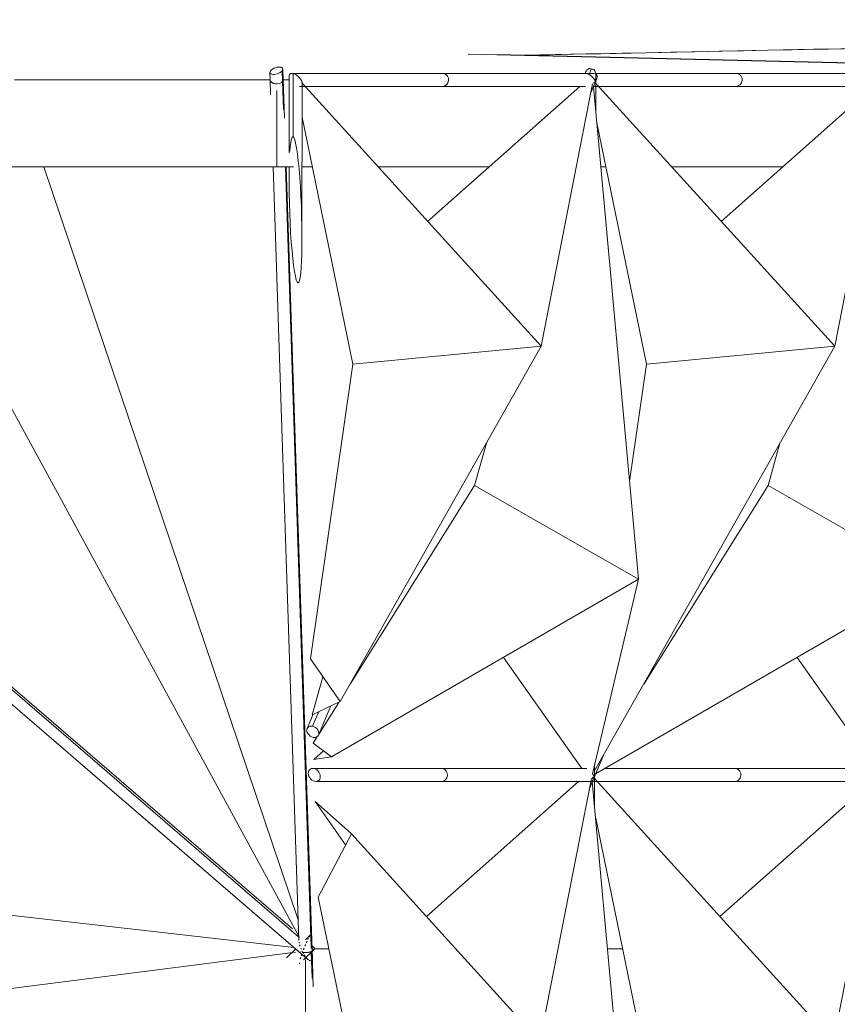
# Model space of a CAD drawing. Header units: inches. Extents: x 424 to 2043, y -237 to 445.
# Tile 323 of 656: x 717.26 to 721.02, y 223.59 to 228.13. Entities that reach past the tile are written whole.
import ezdxf

# ---------------------------------------------------------------- set-up
doc = ezdxf.new("R2010")
doc.units = ezdxf.units.IN
doc.header["$MEASUREMENT"] = 0
for name, color, linetype, lineweight in [('A-FLOR', 192, 'Continuous', 9), ('A-GLAZ-CURT', 52, 'Continuous', 9), ('A-ROOF', 132, 'Continuous', 9), ('A-WALL', 113, 'Continuous', 9)]:
    doc.layers.add(name, color=color, linetype=linetype, lineweight=lineweight)

# ---------------------------------------------------------------- blocks, each defined once
blk = doc.blocks.new('Family2 - Family2-V22-North')
at = {"layer": 'A-GLAZ-CURT'}
for p, q in [((136.835, 14.43), (136.8234, 14.43)), ((137.5225, 14.4293), (136.9178, 14.4293)), ((137.5163, 14.43), (136.9191, 14.43)), ((138.1857, 14.43), (137.5163, 14.43)), ((138.1622, 14.4293), (137.5225, 14.4293)), ((136.8584, 14.37), (136.8814, 14.37)), ((136.8707, 14.259), (136.8709, 14.3824)), ((136.8725, 14.3816), (137.9702, 13.1734)), ((136.8725, 14.3816), (137.9702, 13.1734)), ((136.883, 14.37), (137.5163, 14.37)), ((137.4478, 13.7483), (138.1481, 14.3693)), ((137.5163, 14.37), (138.1741, 14.37)), ((138.2068, 14.3831), (137.9702, 13.1734)), ((138.2068, 14.3831), (137.9702, 13.1734)), ((138.1463, 14.37), (138.1448, 14.3663)), ((138.198, 14.3381), (138.2261, 14.4044)), ((137.1038, 13.0906), (136.8759, 14.2018)), ((137.9702, 13.1734), (136.8656, 11.2189)), ((137.9702, 13.1734), (136.8656, 11.2189)), ((137.1038, 13.0906), (137.9702, 13.1734)), ((137.9702, 13.1734), (137.1038, 13.0906)), ((137.026, 12.5505), (137.1038, 13.0906)), ((136.8568, 11.1737), (136.9067, 11.2916)), ((136.8653, 11.2158), (136.8654, 11.2484))]:
    blk.add_line(p, q, dxfattribs=at)
for start_param, end_param in [(6.061168, 6.322967), (3.141593, 6.061168)]:
    blk.add_ellipse((137.5163, 14.4), major_axis=(0, 0.03), ratio=0.942671, start_param=start_param, end_param=end_param, dxfattribs=at)
for points, knots in [([(136.8611, 14.4061), (136.8614, 14.4058), (136.8626, 14.4042), (136.8646, 14.4012), (136.8668, 14.3973), (136.8686, 14.3934), (136.8699, 14.3896), (136.8707, 14.386), (136.871, 14.3826), (136.8708, 14.3806), (136.8706, 14.3796)], [0.3637696, 0.3637696, 0.3637696, 0.3637696, 0.375, 0.4166667, 0.4583333, 0.5, 0.5416667, 0.5833333, 0.625, 0.6666667, 0.6666667, 0.6666667, 0.6666667]), ([(138.2269, 14.4067), (138.2268, 14.4061), (138.2261, 14.4043), (138.2246, 14.4012), (138.2222, 14.3973), (138.2193, 14.3934), (138.2159, 14.3896), (138.2121, 14.386), (138.2089, 14.3835), (138.2071, 14.3821), (138.2067, 14.3818)], [0.3580875, 0.3580875, 0.3580875, 0.3580875, 0.375, 0.4166667, 0.4583333, 0.5, 0.5416667, 0.5833333, 0.625, 0.6364711, 0.6364711, 0.6364711, 0.6364711]), ([(136.8653, 11.2183), (136.8653, 11.2173), (136.8654, 11.2151), (136.8653, 11.2117), (136.865, 11.2069), (136.8643, 11.2007), (136.863, 11.1934), (136.8612, 11.1861), (136.8597, 11.1815), (136.8589, 11.1792)], [-0.6431007, -0.6431007, -0.6431007, -0.6431007, -0.625, -0.6041667, -0.5833333, -0.5416667, -0.5, -0.4583333, -0.4166667, -0.4166667, -0.4166667, -0.4166667]), ([(136.8589, 11.1791), (136.8585, 11.178), (136.8576, 11.1758), (136.8564, 11.1728), (136.8555, 11.1709), (136.8552, 11.1701)], [-0.41636499, -0.41636499, -0.41636499, -0.41636499, -0.39583333, -0.375, -0.35899256, -0.35899256, -0.35899256, -0.35899256])]:
    blk.add_open_spline(points, degree=3, knots=knots, dxfattribs=at)
blk = doc.blocks.new('Family2 - Family2-V24-North')
at = {"layer": 'A-GLAZ-CURT'}
for p, q in [((136.8711, 17.63), (136.829, 17.63)), ((136.8462, 17.6293), (136.8348, 17.6293)), ((137.5219, 17.63), (136.8752, 17.63)), ((137.5281, 17.6293), (136.8753, 17.6293)), ((138.2147, 17.63), (137.5219, 17.63)), ((138.1979, 17.6293), (137.5281, 17.6293)), ((138.2035, 17.5381), (138.2317, 17.6044)), ((136.864, 17.57), (136.887, 17.57)), ((136.8762, 17.459), (136.8765, 17.5824)), ((136.878, 17.5816), (137.9758, 16.3734)), ((136.878, 17.5816), (137.9758, 16.3734)), ((136.8886, 17.57), (137.5219, 17.57)), ((137.4534, 16.9483), (138.1537, 17.5693)), ((137.5219, 17.57), (138.1797, 17.57)), ((138.2124, 17.5831), (137.9758, 16.3734)), ((138.2124, 17.5831), (137.9758, 16.3734)), ((138.152, 17.5701), (138.1503, 17.5663)), ((137.1094, 16.2906), (136.8814, 17.4018)), ((137.9758, 16.3734), (136.8712, 14.4189)), ((137.9758, 16.3734), (136.8712, 14.4189)), ((137.1094, 16.2906), (137.9758, 16.3734)), ((137.9758, 16.3734), (137.1094, 16.2906)), ((137.0316, 15.7505), (137.1094, 16.2906)), ((136.8623, 14.3737), (136.9123, 14.4916)), ((136.8709, 14.4158), (136.871, 14.4484))]:
    blk.add_line(p, q, dxfattribs=at)
for start_param, end_param in [(6.061168, 6.322967), (3.141593, 6.061168)]:
    blk.add_ellipse((137.5219, 17.6), major_axis=(0, 0.03), ratio=0.942671, start_param=start_param, end_param=end_param, dxfattribs=at)
blk.add_open_spline([(136.828, 17.63), (136.8301, 17.6301), (136.8324, 17.6298), (136.8348, 17.6293)], degree=3, dxfattribs=at)
for points, knots in [([(136.8348, 17.6293), (136.8372, 17.6287), (136.841, 17.6273), (136.8456, 17.6249), (136.8482, 17.6233), (136.8508, 17.6216), (136.8534, 17.6197), (136.8559, 17.6177), (136.8583, 17.6155), (136.8607, 17.6132), (136.8629, 17.6108), (136.8651, 17.6083), (136.8676, 17.6051), (136.8702, 17.6012), (136.872, 17.5979), (136.873, 17.5959), (136.8733, 17.5952)], [0, 0, 0, 0, 0.0833333, 0.125, 0.1458333, 0.1666667, 0.2083333, 0.2291667, 0.25, 0.2916667, 0.3125, 0.3333333, 0.375, 0.4166667, 0.4583333, 0.48016, 0.48016, 0.48016, 0.48016]), ([(136.8733, 17.5952), (136.8736, 17.5946), (136.8742, 17.5932), (136.8747, 17.5918), (136.8749, 17.5911)], [0.48025392, 0.48025392, 0.48025392, 0.48025392, 0.5, 0.52558375, 0.52558375, 0.52558375, 0.52558375]), ([(136.8758, 17.5877), (136.876, 17.5872), (136.8762, 17.5859), (136.8763, 17.5848), (136.8764, 17.5842)], [0.56353946, 0.56353946, 0.56353946, 0.56353946, 0.58333333, 0.60631116, 0.60631116, 0.60631116, 0.60631116]), ([(138.2264, 17.6273), (138.2269, 17.6271), (138.2282, 17.6263), (138.2298, 17.6249), (138.2311, 17.6233), (138.2322, 17.6216), (138.2331, 17.6197), (138.2336, 17.6176), (138.2339, 17.6155), (138.2339, 17.6132), (138.2336, 17.6108), (138.2331, 17.6083), (138.232, 17.6051), (138.2302, 17.6012), (138.2278, 17.5973), (138.2249, 17.5934), (138.2215, 17.5896), (138.2177, 17.586), (138.2145, 17.5835), (138.2127, 17.5821), (138.2123, 17.5818)], [0.0644496, 0.0644496, 0.0644496, 0.0644496, 0.0833333, 0.125, 0.1458333, 0.1666667, 0.2083333, 0.2291667, 0.25, 0.2916667, 0.3125, 0.3333333, 0.375, 0.4166667, 0.4583333, 0.5, 0.5416667, 0.5833333, 0.625, 0.6364711, 0.6364711, 0.6364711, 0.6364711]), ([(136.8709, 14.4182), (136.8709, 14.4172), (136.8709, 14.4151), (136.8709, 14.4117), (136.8706, 14.4069), (136.8699, 14.4007), (136.8686, 14.3934), (136.8668, 14.3861), (136.8649, 14.3803), (136.8632, 14.3758), (136.862, 14.3728), (136.8611, 14.3709), (136.8607, 14.37)], [-0.6427143, -0.6427143, -0.6427143, -0.6427143, -0.625, -0.6041667, -0.5833333, -0.5416667, -0.5, -0.4583333, -0.4166667, -0.3958333, -0.375, -0.3583563, -0.3583563, -0.3583563, -0.3583563])]:
    blk.add_open_spline(points, degree=3, knots=knots, dxfattribs=at)
blk = doc.blocks.new('Family2 - Family2-V16-North')
at = {"layer": 'A-GLAZ-CURT'}
for p, q in [((147.6653, 7.859), (147.6656, 8.0158)), ((147.5903, 7.97), (147.5887, 7.9663)), ((147.6419, 7.9381), (147.657, 7.9737)), ((147.8616, 5.7007), (147.6552, 7.97)), ((147.8616, 5.7007), (147.6552, 7.97)), ((147.1623, 6.3277), (147.1074, 6.132)), ((147.1074, 6.132), (146.5353, 5.2183)), ((147.1074, 6.132), (147.8616, 5.7007)), ((147.8616, 5.7007), (147.1074, 6.132)), ((146.3136, 4.8046), (147.8616, 5.7007)), ((146.3136, 4.8046), (147.8616, 5.7007)), ((147.6499, 4.8054), (147.8616, 5.7007)), ((147.6499, 4.8054), (147.8616, 5.7007)), ((147.2409, 5.3414), (147.6006, 4.8293)), ((146.3137, 4.8044), (146.3507, 4.8916)), ((146.9609, 4.8293), (146.3562, 4.8293)), ((146.9546, 4.83), (146.3575, 4.83)), ((147.6125, 4.83), (146.9546, 4.83)), ((147.6006, 4.8293), (146.9609, 4.8293)), ((147.66, 4.7824), (147.6601, 4.8484)), ((146.2618, 4.77), (146.2905, 4.77)), ((146.2918, 4.77), (146.3197, 4.77)), ((146.3214, 4.77), (146.9546, 4.77)), ((146.9546, 4.77), (147.6412, 4.77)), ((147.6426, 4.77), (147.6475, 4.77))]:
    blk.add_line(p, q, dxfattribs=at)
for start_param, end_param in [(6.061168, 6.322967), (3.141593, 6.061168)]:
    blk.add_ellipse((146.9546, 4.8), major_axis=(0, 0.03), ratio=0.942671, start_param=start_param, end_param=end_param, dxfattribs=at)
for points, knots in [([(147.6554, 7.9701), (147.6558, 7.9709), (147.6566, 7.9728), (147.6579, 7.9758), (147.6596, 7.9803), (147.6615, 7.9861), (147.6632, 7.9934), (147.6646, 8.0007), (147.6652, 8.0069), (147.6655, 8.0117), (147.6656, 8.0151), (147.6656, 8.0173), (147.6656, 8.0183)], [-0.641301, -0.641301, -0.641301, -0.641301, -0.625, -0.6041667, -0.5833333, -0.5416667, -0.5, -0.4583333, -0.4166667, -0.3958333, -0.375, -0.3568993, -0.3568993, -0.3568993, -0.3568993]), ([(146.2943, 4.7818), (146.2947, 4.7821), (146.2966, 4.7835), (146.2997, 4.786), (146.3035, 4.7896), (146.3069, 4.7934), (146.3099, 4.7973), (146.3123, 4.8012), (146.3137, 4.8043), (146.3144, 4.8061), (146.3146, 4.8067)], [0.3635289, 0.3635289, 0.3635289, 0.3635289, 0.375, 0.4166667, 0.4583333, 0.5, 0.5416667, 0.5833333, 0.625, 0.6419125, 0.6419125, 0.6419125, 0.6419125]), ([(147.6597, 4.7796), (147.6599, 4.7806), (147.66, 4.7826), (147.6598, 4.786), (147.659, 4.7896), (147.6577, 4.7934), (147.6559, 4.7973), (147.6537, 4.8012), (147.6517, 4.8042), (147.6505, 4.8058), (147.6502, 4.8061)], [0.3333333, 0.3333333, 0.3333333, 0.3333333, 0.375, 0.4166667, 0.4583333, 0.5, 0.5416667, 0.5833333, 0.625, 0.6362304, 0.6362304, 0.6362304, 0.6362304])]:
    blk.add_open_spline(points, degree=3, knots=knots, dxfattribs=at)
blk = doc.blocks.new('Family2 - Family2-V43-North')
at = {"layer": 'A-GLAZ-CURT'}
for p, q in [((138.2091, 17.6557), (138.1979, 17.6293)), ((138.227, 17.459), (138.2272, 17.6158)), ((138.152, 17.5701), (138.1503, 17.5663)), ((138.2035, 17.5381), (138.2187, 17.5737)), ((138.4232, 15.3007), (138.2169, 17.57)), ((138.4232, 15.3007), (138.2169, 17.57)), ((137.7239, 15.9277), (137.669, 15.732)), ((137.669, 15.732), (137.097, 14.8183)), ((137.669, 15.732), (138.4232, 15.3007)), ((138.4232, 15.3007), (137.669, 15.732)), ((136.8752, 14.4046), (138.4232, 15.3007)), ((136.8752, 14.4046), (138.4232, 15.3007)), ((138.2115, 14.4054), (138.4232, 15.3007)), ((138.2115, 14.4054), (138.4232, 15.3007)), ((137.8026, 14.9414), (138.1622, 14.4293)), ((136.8753, 14.4044), (136.9123, 14.4916)), ((137.5225, 14.4293), (136.9178, 14.4293)), ((137.5163, 14.43), (136.9191, 14.43)), ((138.1741, 14.43), (137.5163, 14.43)), ((138.1622, 14.4293), (137.5225, 14.4293)), ((138.2216, 14.3824), (138.2217, 14.4484)), ((136.8234, 14.37), (136.8521, 14.37)), ((136.8535, 14.37), (136.8814, 14.37)), ((136.883, 14.37), (137.5163, 14.37)), ((137.5163, 14.37), (138.2028, 14.37)), ((138.2042, 14.37), (138.2091, 14.37))]:
    blk.add_line(p, q, dxfattribs=at)
for start_param, end_param in [(6.061168, 6.322967), (3.141593, 6.061168)]:
    blk.add_ellipse((137.5163, 14.4), major_axis=(0, 0.03), ratio=0.942671, start_param=start_param, end_param=end_param, dxfattribs=at)
for points, knots in [([(138.2091, 17.6557), (138.2067, 17.6563), (138.2029, 17.6562), (138.1983, 17.6544), (138.1957, 17.6529), (138.193, 17.6512), (138.1905, 17.6489), (138.1879, 17.6463), (138.1855, 17.6434), (138.1831, 17.6401), (138.1809, 17.6365), (138.1791, 17.6334), (138.178, 17.6313), (138.1775, 17.63)], [-1, -1, -1, -1, -0.9166667, -0.875, -0.8541667, -0.8333333, -0.7916667, -0.7708333, -0.75, -0.7083333, -0.6875, -0.6666667, -0.6421592, -0.6421592, -0.6421592, -0.6421592]), ([(138.217, 17.5701), (138.2174, 17.5709), (138.2183, 17.5728), (138.2195, 17.5758), (138.2212, 17.5803), (138.2231, 17.5861), (138.2249, 17.5934), (138.2262, 17.6007), (138.2269, 17.6069), (138.2272, 17.6117), (138.2273, 17.6164), (138.2272, 17.6211), (138.2268, 17.6255), (138.2262, 17.6298), (138.2254, 17.6338), (138.2243, 17.6376), (138.2231, 17.6411), (138.2217, 17.6443), (138.2201, 17.6471), (138.2183, 17.6496), (138.2149, 17.6533), (138.2115, 17.6551), (138.2091, 17.6557)], [-0.641301, -0.641301, -0.641301, -0.641301, -0.625, -0.6041667, -0.5833333, -0.5416667, -0.5, -0.4583333, -0.4166667, -0.3958333, -0.375, -0.3333333, -0.3125, -0.2916667, -0.25, -0.2291667, -0.2083333, -0.1666667, -0.1458333, -0.125, -0.0833333, 0, 0, 0, 0]), ([(136.8559, 14.3818), (136.8563, 14.3821), (136.8582, 14.3835), (136.8613, 14.386), (136.8652, 14.3896), (136.8686, 14.3934), (136.8715, 14.3973), (136.8739, 14.4012), (136.8754, 14.4043), (136.876, 14.4061), (136.8762, 14.4067)], [0.3635289, 0.3635289, 0.3635289, 0.3635289, 0.375, 0.4166667, 0.4583333, 0.5, 0.5416667, 0.5833333, 0.625, 0.6419125, 0.6419125, 0.6419125, 0.6419125]), ([(138.2214, 14.3796), (138.2215, 14.3806), (138.2217, 14.3826), (138.2214, 14.386), (138.2206, 14.3896), (138.2193, 14.3934), (138.2175, 14.3973), (138.2153, 14.4012), (138.2133, 14.4042), (138.2121, 14.4058), (138.2119, 14.4061)], [0.3333333, 0.3333333, 0.3333333, 0.3333333, 0.375, 0.4166667, 0.4583333, 0.5, 0.5416667, 0.5833333, 0.625, 0.6362304, 0.6362304, 0.6362304, 0.6362304])]:
    blk.add_open_spline(points, degree=3, knots=knots, dxfattribs=at)
blk = doc.blocks.new('Family2 - Family2-157067-North')
at = {"layer": 'A-GLAZ-CURT'}
for p, q in [((135.5657, 13.6657), (135.5404, 13.6413)), ((135.5668, 13.6044), (135.5648, 13.6648)), ((135.5712, 13.5899), (135.5687, 13.6644)), ((135.4968, 13.5991), (135.4538, 13.5576)), ((135.5715, 13.4643), (135.5675, 13.5843)), ((135.5767, 13.4243), (135.5712, 13.5892)), ((135.513, 13.5356), (135.5131, 13.5305))]:
    blk.add_line(p, q, dxfattribs=at)
for points in [[(135.5545, 13.6479), (135.5536, 13.6462), (135.5527, 13.6445), (135.5518, 13.6427)], [(135.5603, 13.6583), (135.5596, 13.6572), (135.5589, 13.6559), (135.5581, 13.6545)], [(135.5648, 13.6648), (135.5643, 13.6642), (135.5638, 13.6635), (135.5632, 13.6626)], [(135.5677, 13.6668), (135.5674, 13.6668), (135.5666, 13.6665), (135.5654, 13.6655), (135.5648, 13.6648)], [(135.5687, 13.6643), (135.5687, 13.6643), (135.5687, 13.6644), (135.5687, 13.6644)], [(135.5266, 13.5836), (135.5264, 13.5831), (135.5263, 13.5827), (135.5261, 13.5823)]]:
    blk.add_open_spline(points, degree=3, dxfattribs=at)
for points, knots in [([(135.534, 13.6027), (135.5338, 13.6021), (135.5329, 13.6001), (135.5318, 13.5973), (135.531, 13.5952), (135.5307, 13.5945)], [0.40829096, 0.40829096, 0.40829096, 0.40829096, 0.41666667, 0.4375, 0.44753636, 0.44753636, 0.44753636, 0.44753636]), ([(135.5412, 13.6198), (135.541, 13.6192), (135.5401, 13.6173), (135.5389, 13.6145), (135.5379, 13.6122), (135.5375, 13.6113)], [0.32536524, 0.32536524, 0.32536524, 0.32536524, 0.33333333, 0.35416667, 0.36714206, 0.36714206, 0.36714206, 0.36714206]), ([(135.5484, 13.6356), (135.5482, 13.6351), (135.5474, 13.6334), (135.5462, 13.6309), (135.5452, 13.6287), (135.5448, 13.6279)], [0.24203191, 0.24203191, 0.24203191, 0.24203191, 0.25, 0.27083333, 0.28380873, 0.28380873, 0.28380873, 0.28380873]), ([(135.5182, 13.559), (135.5179, 13.5582), (135.5174, 13.5563), (135.5168, 13.5545), (135.5165, 13.5534)], [0.63145794, 0.63145794, 0.63145794, 0.63145794, 0.64583333, 0.66666667, 0.66666667, 0.66666667, 0.66666667]), ([(135.5232, 13.574), (135.5228, 13.5731), (135.5221, 13.5708), (135.5213, 13.5687), (135.5209, 13.5674)], [0.54812461, 0.54812461, 0.54812461, 0.54812461, 0.5625, 0.58333333, 0.58333333, 0.58333333, 0.58333333])]:
    blk.add_open_spline(points, degree=3, knots=knots, dxfattribs=at)
blk = doc.blocks.new('Family2 - Family2-157070-North')
at = {"layer": 'A-GLAZ-CURT'}
for p, q in [((131.3186, 17.2), (135.5053, 13.5911)), ((135.5091, 13.6546), (131.3962, 17.2)), ((135.4809, 13.6913), (131.4105, 17.2)), ((135.4891, 13.605), (132.7191, 13.9207)), ((135.4968, 13.5991), (135.4538, 13.5576)), ((135.5785, 13.5948), (135.5672, 13.6046)), ((135.5764, 13.6089), (135.5683, 13.6159)), ((132.2813, 13.1746), (135.4942, 13.5841)), ((132.2813, 13.1746), (135.4942, 13.5841)), ((135.5316, 13.5494), (135.5769, 13.5931)), ((135.5682, 13.5849), (135.5703, 13.587)), ((135.5704, 13.587), (135.5785, 13.5948))]:
    blk.add_line(p, q, dxfattribs=at)
for points, knots in [([(135.5785, 13.5948), (135.5796, 13.5963), (135.5807, 13.5987), (135.5808, 13.6018), (135.5802, 13.6042), (135.5791, 13.606), (135.578, 13.6075), (135.5771, 13.6083), (135.5766, 13.6088), (135.5764, 13.6089)], [-1, -1, -1, -1, -0.9166667, -0.875, -0.8333333, -0.7916667, -0.7708333, -0.75, -0.741583, -0.741583, -0.741583, -0.741583]), ([(135.5053, 13.5911), (135.5059, 13.5905), (135.5067, 13.5899), (135.5076, 13.5893), (135.5077, 13.5892)], [-0.74158296, -0.74158296, -0.74158296, -0.74158296, -0.70833333, -0.70300161, -0.70300161, -0.70300161, -0.70300161]), ([(135.5291, 13.5826), (135.5294, 13.5825), (135.5305, 13.5824), (135.5325, 13.5822), (135.5351, 13.5821), (135.5377, 13.582), (135.5403, 13.582), (135.5429, 13.5821), (135.5455, 13.5823), (135.5481, 13.5825), (135.5507, 13.5828), (135.554, 13.5833), (135.5573, 13.584), (135.5603, 13.5847), (135.5633, 13.5856), (135.5668, 13.5869), (135.5706, 13.5886), (135.5749, 13.5912), (135.5773, 13.5933), (135.5785, 13.5948)], [-0.486572, -0.486572, -0.486572, -0.486572, -0.4791667, -0.4583333, -0.4375, -0.4166667, -0.3958333, -0.375, -0.3541667, -0.3333333, -0.3125, -0.2916667, -0.25, -0.2291667, -0.2083333, -0.1666667, -0.125, -0.0833333, 0, 0, 0, 0])]:
    blk.add_open_spline(points, degree=3, knots=knots, dxfattribs=at)
for points in [[(135.5168, 13.5851), (135.5173, 13.585), (135.5178, 13.5848), (135.5182, 13.5847)], [(135.526, 13.583), (135.5265, 13.5829), (135.527, 13.5828), (135.5275, 13.5828)]]:
    blk.add_open_spline(points, degree=3, dxfattribs=at)

msp = doc.modelspace()

# ---------------------------------------------------------------- linework, layer by layer
at = {"layer": 'A-FLOR'}
for p, q in [((718.6125, 223.8485), (718.6805, 223.8485)), ((719.9625, 223.8485), (720.0312, 223.8485)), ((718.5727, 223.7988), (718.5727, 223.4485))]:
    msp.add_line(p, q, dxfattribs=at)
at = {"layer": 'A-GLAZ-CURT'}
for p, q in [((718.4088, 227.883), (718.41, 227.8475)), ((718.4671, 227.8411), (718.4654, 227.8906)), ((718.47, 227.8495), (718.4684, 227.8981)), ((718.4977, 227.866), (718.4971, 227.5127)), ((719.203, 227.8785), (718.5101, 227.8785)), ((718.5159, 227.8777), (718.5154, 227.5875)), ((719.2092, 227.8777), (718.5159, 227.8777)), ((719.8959, 227.8785), (719.203, 227.8785)), ((719.8659, 227.8777), (719.2092, 227.8777)), ((719.8781, 227.8777), (719.8667, 227.8777)), ((719.8876, 227.898), (719.879, 227.8777)), ((719.8908, 227.8976), (719.8885, 227.898)), ((719.8908, 227.8976), (719.8893, 227.898)), ((718.41, 227.8475), (718.4122, 227.7803)), ((718.4713, 227.7123), (718.4671, 227.8411)), ((718.4758, 227.6727), (718.47, 227.8495)), ((718.5564, 227.1127), (718.5576, 227.8309)), ((718.5582, 227.8312), (719.6569, 226.6218)), ((718.5582, 227.8312), (719.6569, 226.6218)), ((719.8934, 227.831), (719.6569, 226.6218)), ((719.8934, 227.831), (719.6569, 226.6218)), ((719.8847, 227.7865), (719.9128, 227.8529)), ((719.8847, 227.7865), (719.8998, 227.8222)), ((719.9081, 227.7074), (719.9084, 227.8642)), ((718.5451, 227.8185), (718.5681, 227.8185)), ((718.5698, 227.8185), (719.203, 227.8185)), ((719.1346, 227.1968), (719.8349, 227.8177)), ((719.203, 227.8185), (719.8609, 227.8185)), ((719.8331, 227.8185), (719.8315, 227.8147)), ((719.8331, 227.8185), (719.8315, 227.8147)), ((720.1044, 225.5492), (719.8981, 227.8181)), ((720.1044, 225.5492), (719.8981, 227.8181)), ((718.7906, 226.539), (718.5572, 227.6768)), ((714.3505, 227.4484), (718.5839, 223.7992)), ((718.5409, 223.904), (714.4291, 227.4484)), ((718.5128, 223.9397), (714.4424, 227.4484)), ((718.543, 223.9029), (716.6211, 227.4348)), ((718.543, 223.9029), (716.6211, 227.4348)), ((717.3687, 227.4485), (718.5384, 223.9823)), ((718.4232, 227.4485), (718.5414, 223.888)), ((718.5994, 223.8535), (718.4801, 227.4485)), ((718.6031, 223.8384), (718.4833, 227.4485)), ((718.4969, 227.4485), (718.4968, 227.3889)), ((719.6569, 226.6218), (718.7328, 224.9865)), ((719.6569, 226.6218), (718.7328, 224.9865)), ((719.6569, 226.6218), (718.7906, 226.539)), ((718.7906, 226.539), (719.6569, 226.6218)), ((718.5952, 225.183), (718.7906, 226.539)), ((719.4051, 226.1762), (719.3501, 225.9805)), ((719.3501, 225.9805), (718.7781, 225.0668)), ((720.1044, 225.5492), (719.3501, 225.9805)), ((719.3501, 225.9805), (720.1044, 225.5492)), ((718.6916, 224.7313), (720.1044, 225.5492)), ((718.6916, 224.7313), (720.1044, 225.5492)), ((719.8927, 224.6539), (720.1044, 225.5492)), ((719.8927, 224.6539), (720.1044, 225.5492)), ((718.7328, 224.9865), (718.5952, 225.183)), ((719.4837, 225.1899), (719.8434, 224.6777)), ((718.6038, 224.926), (718.6528, 225.1007)), ((718.7328, 224.9865), (718.6038, 224.926)), ((718.6324, 224.8319), (718.6893, 224.9661)), ((718.6324, 224.8319), (718.6893, 224.9661)), ((718.7253, 224.9825), (718.6352, 224.8385)), ((718.6079, 224.9279), (718.5803, 224.8628)), ((718.6079, 224.9279), (718.5803, 224.8628)), ((718.6339, 224.9401), (718.6055, 224.8731)), ((718.6339, 224.9401), (718.6055, 224.8731)), ((718.6267, 224.8249), (718.6081, 224.7952)), ((718.6081, 224.7952), (718.6916, 224.7313)), ((718.6555, 224.759), (718.6106, 224.7191)), ((718.6106, 224.7191), (718.6916, 224.7313)), ((719.9028, 224.6309), (719.9029, 224.6969)), ((719.1974, 224.6785), (718.6059, 224.6785)), ((719.1974, 224.6785), (718.6059, 224.6785)), ((719.2036, 224.6777), (718.612, 224.6777)), ((719.2036, 224.6777), (718.612, 224.6777)), ((719.8669, 224.6785), (719.1974, 224.6785)), ((719.8553, 224.6785), (719.1974, 224.6785)), ((719.8434, 224.6777), (719.2036, 224.6777)), ((719.8434, 224.6777), (719.2036, 224.6777)), ((719.8791, 224.5865), (719.9072, 224.6529)), ((719.9025, 224.5074), (719.9028, 224.6642)), ((718.62, 224.6185), (718.6139, 224.6192)), ((718.62, 224.6185), (718.6139, 224.6192)), ((718.62, 224.6185), (719.1974, 224.6185)), ((718.62, 224.6185), (719.1974, 224.6185)), ((719.129, 223.9968), (719.8293, 224.6177)), ((719.1974, 224.6185), (719.8553, 224.6185)), ((719.1974, 224.6185), (719.884, 224.6185)), ((719.8879, 224.6315), (719.6514, 223.4218)), ((719.8879, 224.6315), (719.6514, 223.4218)), ((719.8275, 224.6185), (719.8259, 224.6147)), ((719.8275, 224.6185), (719.8259, 224.6147)), ((719.8791, 224.5865), (719.8942, 224.6222)), ((719.8854, 224.6185), (719.8903, 224.6185)), ((720.0988, 222.3492), (719.8924, 224.6184)), ((720.0988, 222.3492), (719.8924, 224.6184)), ((718.7572, 224.3262), (718.617, 224.5258)), ((718.617, 224.5258), (718.7837, 224.3768)), ((718.6316, 224.0866), (718.7837, 224.3768)), ((718.7837, 224.3768), (719.6514, 223.4218)), ((718.7837, 224.3768), (719.6514, 223.4218)), ((718.785, 223.339), (718.6316, 224.0866)), ((718.6013, 223.7957), (718.6001, 223.8334)), ((718.6041, 223.8089), (718.6031, 223.8377))]:
    msp.add_line(p, q, dxfattribs=at)
at = {"layer": 'A-GLAZ-CURT', "flags": 128}
for points in [[(718.4654, 227.8906), (718.4615, 227.8865), (718.4563, 227.8828), (718.4501, 227.8794), (718.4432, 227.8767), (718.436, 227.8749), (718.429, 227.8739), (718.4225, 227.8739), (718.417, 227.8749), (718.4127, 227.8767), (718.4099, 227.8794), (718.4088, 227.8828), (718.4095, 227.8865), (718.4118, 227.8906)], [(718.4118, 227.8906), (718.4156, 227.8946), (718.4208, 227.8984), (718.4271, 227.9017), (718.434, 227.9044), (718.4412, 227.9063), (718.4482, 227.9072), (718.4547, 227.9072), (718.4602, 227.9063), (718.4645, 227.9044), (718.4672, 227.9017), (718.4683, 227.8984), (718.4677, 227.8946), (718.4654, 227.8906)], [(719.8876, 227.898), (719.8834, 227.8991), (719.8796, 227.9001), (719.8763, 227.901)], [(719.8763, 227.901), (719.881, 227.9001), (719.8857, 227.8991), (719.89, 227.8981)], [(719.9015, 227.895), (719.8968, 227.896), (719.8921, 227.897), (719.8876, 227.898)], [(719.8902, 227.898), (719.8944, 227.897), (719.8982, 227.896), (719.9015, 227.895)], [(718.5008, 227.5205), (718.5027, 227.5419), (718.5054, 227.5622), (718.5084, 227.5768), (718.5118, 227.5853), (718.5154, 227.5875)], [(718.5154, 227.5875), (718.5193, 227.5835), (718.5233, 227.5732), (718.5273, 227.557), (718.5314, 227.535), (718.5353, 227.5078), (718.5391, 227.4758), (718.5427, 227.4395), (718.5459, 227.3998), (718.5488, 227.3573), (718.5513, 227.3128), (718.5534, 227.2671), (718.5549, 227.2212), (718.5559, 227.1758), (718.5563, 227.1318), (718.5562, 227.09), (718.5556, 227.0512), (718.5544, 227.0161), (718.5527, 226.9854), (718.5505, 226.9596), (718.5478, 226.9393), (718.5448, 226.9247), (718.5414, 226.9163), (718.5378, 226.914)], [(718.5378, 226.914), (718.5339, 226.9181), (718.5299, 226.9283), (718.5259, 226.9445), (718.5218, 226.9665), (718.5179, 226.9937), (718.5141, 227.0258), (718.5105, 227.062), (718.5072, 227.1017), (718.5043, 227.1442), (718.5019, 227.1887), (718.4998, 227.2344), (718.4983, 227.2803), (718.4973, 227.3257), (718.4969, 227.3697), (718.497, 227.4115), (718.4976, 227.4485)], [(718.6072, 224.8216), (718.6006, 224.824), (718.5943, 224.8277), (718.5887, 224.8325), (718.5841, 224.8382), (718.5809, 224.8444), (718.5791, 224.8508), (718.5789, 224.857), (718.5803, 224.8627), (718.5832, 224.8674), (718.5874, 224.871), (718.5928, 224.8732), (718.5989, 224.8739), (718.6055, 224.8731)], [(718.6072, 224.8216), (718.6006, 224.824), (718.5943, 224.8277), (718.5887, 224.8325), (718.5841, 224.8382), (718.5809, 224.8444), (718.5791, 224.8508), (718.5789, 224.857), (718.5803, 224.8627), (718.5832, 224.8674), (718.5874, 224.871), (718.5928, 224.8732), (718.5989, 224.8739), (718.6055, 224.8731)], [(718.6055, 224.8731), (718.6121, 224.8708), (718.6184, 224.8671), (718.624, 224.8623), (718.6286, 224.8566), (718.6319, 224.8503), (718.6336, 224.8439), (718.6339, 224.8377), (718.6325, 224.8321), (718.6296, 224.8273), (718.6253, 224.8237), (718.6199, 224.8215), (718.6138, 224.8208), (718.6072, 224.8216)], [(718.6055, 224.8731), (718.6121, 224.8708), (718.6184, 224.8671), (718.624, 224.8623), (718.6286, 224.8566), (718.6319, 224.8503), (718.6336, 224.8439), (718.6339, 224.8377), (718.6325, 224.8321), (718.6296, 224.8273), (718.6253, 224.8237), (718.6199, 224.8215), (718.6138, 224.8208), (718.6072, 224.8216)], [(718.6139, 224.6192), (718.6078, 224.6214), (718.6019, 224.625), (718.5965, 224.6297), (718.592, 224.6354), (718.5885, 224.6417), (718.5863, 224.6484), (718.5854, 224.6551), (718.5859, 224.6614), (718.5877, 224.6671), (718.5908, 224.6719), (718.595, 224.6755), (718.6001, 224.6777), (718.6059, 224.6785), (718.612, 224.6777)], [(718.6139, 224.6192), (718.6078, 224.6214), (718.6019, 224.625), (718.5965, 224.6297), (718.592, 224.6354), (718.5885, 224.6417), (718.5863, 224.6484), (718.5854, 224.6551), (718.5859, 224.6614), (718.5877, 224.6671), (718.5908, 224.6719), (718.595, 224.6755), (718.6001, 224.6777), (718.6059, 224.6785), (718.612, 224.6777)], [(718.612, 224.6777), (718.6182, 224.6755), (718.6241, 224.672), (718.6294, 224.6672), (718.6339, 224.6615), (718.6374, 224.6552), (718.6396, 224.6485), (718.6406, 224.6419), (718.6401, 224.6355), (718.6382, 224.6298), (718.6351, 224.625), (718.6309, 224.6215), (718.6258, 224.6192), (718.6201, 224.6185)], [(718.612, 224.6777), (718.6182, 224.6755), (718.6241, 224.672), (718.6294, 224.6672), (718.6339, 224.6615), (718.6374, 224.6552), (718.6396, 224.6485), (718.6406, 224.6419), (718.6401, 224.6355), (718.6382, 224.6298), (718.6351, 224.625), (718.6309, 224.6215), (718.6258, 224.6192), (718.6201, 224.6185)]]:
    msp.add_lwpolyline(points, dxfattribs=at)
at = {"layer": 'A-GLAZ-CURT'}
for centre, major_axis, ratio, start_param, end_param in [((719.203, 227.8485), (0, 0.03), 0.942671, 6.061168, 6.322967), ((719.203, 227.8485), (0, 0.03), 0.942671, 3.141593, 6.061168), ((718.44, 227.8485), (0.03, 0.001), 0.609969, 3.199424, 5.817418), ((718.44, 227.8485), (0.03, 0.001), 0.609969, 5.817418, 6.341016), ((719.1974, 224.6485), (0, 0.03), 0.942671, 6.061168, 6.322967), ((719.1974, 224.6485), (0, 0.03), 0.942671, 6.061168, 6.322967), ((719.1974, 224.6485), (0, 0.03), 0.942671, 3.141593, 6.061168), ((719.1974, 224.6485), (0, 0.03), 0.942671, 3.141593, 6.061168)]:
    msp.add_ellipse(centre, major_axis=major_axis, ratio=ratio, start_param=start_param, end_param=end_param, dxfattribs=at)
for points, knots in [([(718.4978, 227.8633), (718.4977, 227.8642), (718.4976, 227.8661), (718.4978, 227.8684), (718.4982, 227.8702), (718.4987, 227.872), (718.4996, 227.8735), (718.5006, 227.8748), (718.5018, 227.876), (718.5033, 227.877), (718.5049, 227.8776), (718.5067, 227.8782), (718.5101, 227.8787), (718.5135, 227.8783), (718.5159, 227.8777)], [0.5944973, 0.5944973, 0.5944973, 0.5944973, 0.625, 0.6666667, 0.6875, 0.7083333, 0.75, 0.7708333, 0.7916667, 0.8333333, 0.8541667, 0.875, 0.9166667, 1, 1, 1, 1]), ([(718.5159, 227.8777), (718.5183, 227.8771), (718.5221, 227.8758), (718.5267, 227.8734), (718.5293, 227.8718), (718.5319, 227.8701), (718.5345, 227.8682), (718.537, 227.8661), (718.5395, 227.864), (718.5418, 227.8616), (718.5441, 227.8592), (718.5462, 227.8568), (718.5487, 227.8536), (718.5513, 227.8497), (718.5535, 227.8457), (718.5553, 227.8418), (718.5566, 227.8381), (718.5574, 227.8345), (718.5577, 227.8311), (718.5575, 227.8291), (718.5574, 227.8281)], [0, 0, 0, 0, 0.0833333, 0.125, 0.1458333, 0.1666667, 0.2083333, 0.2291667, 0.25, 0.2916667, 0.3125, 0.3333333, 0.375, 0.4166667, 0.4583333, 0.5, 0.5416667, 0.5833333, 0.625, 0.6666667, 0.6666667, 0.6666667, 0.6666667]), ([(719.8763, 227.901), (719.8739, 227.8994), (719.8703, 227.8963), (719.8657, 227.8907), (719.8625, 227.8859), (719.8602, 227.8818), (719.859, 227.8792), (719.8587, 227.8786)], [-1, -1, -1, -1, -0.9090909, -0.8636364, -0.8181818, -0.7727273, -0.7575836, -0.7575836, -0.7575836, -0.7575836]), ([(719.9063, 227.8435), (719.9067, 227.8453), (719.9074, 227.8494), (719.9081, 227.8557), (719.9085, 227.8624), (719.9084, 227.8689), (719.9078, 227.8751), (719.9069, 227.8809), (719.9051, 227.888), (719.9031, 227.8924), (719.9015, 227.895)], [-0.3996577, -0.3996577, -0.3996577, -0.3996577, -0.3636364, -0.3181818, -0.2727273, -0.2272727, -0.1818182, -0.1363636, -0.0909091, 0, 0, 0, 0]), ([(719.9078, 227.8757), (719.9082, 227.8755), (719.9094, 227.8747), (719.9109, 227.8734), (719.9123, 227.8718), (719.9134, 227.8701), (719.9142, 227.8682), (719.9147, 227.8661), (719.9151, 227.864), (719.9151, 227.8616), (719.9148, 227.8592), (719.9142, 227.8568), (719.9132, 227.8536), (719.9114, 227.8497), (719.9093, 227.8463), (719.9079, 227.8444), (719.9074, 227.8437)], [0.0676163, 0.0676163, 0.0676163, 0.0676163, 0.0833333, 0.125, 0.1458333, 0.1666667, 0.2083333, 0.2291667, 0.25, 0.2916667, 0.3125, 0.3333333, 0.375, 0.4166667, 0.4583333, 0.4802545, 0.4802545, 0.4802545, 0.4802545]), ([(719.9006, 227.8362), (719.9, 227.8356), (719.8989, 227.8346), (719.8977, 227.8336), (719.8972, 227.8332)], [0.56344606, 0.56344606, 0.56344606, 0.56344606, 0.58333333, 0.59919191, 0.59919191, 0.59919191, 0.59919191]), ([(719.9031, 227.8311), (719.9036, 227.8326), (719.9043, 227.8351), (719.905, 227.8377), (719.9053, 227.8389)], [-0.48422843, -0.48422843, -0.48422843, -0.48422843, -0.45454545, -0.43106728, -0.43106728, -0.43106728, -0.43106728]), ([(719.9072, 227.8435), (719.9068, 227.8429), (719.9059, 227.8418), (719.905, 227.8407), (719.9045, 227.8402)], [0.48271782, 0.48271782, 0.48271782, 0.48271782, 0.5, 0.51855578, 0.51855578, 0.51855578, 0.51855578]), ([(719.9081, 224.6551), (719.9079, 224.6546), (719.9073, 224.6528), (719.9058, 224.6497), (719.9034, 224.6457), (719.9005, 224.6418), (719.8971, 224.6381), (719.8932, 224.6345), (719.8901, 224.6319), (719.8882, 224.6306), (719.8878, 224.6303)], [0.3580875, 0.3580875, 0.3580875, 0.3580875, 0.375, 0.4166667, 0.4583333, 0.5, 0.5416667, 0.5833333, 0.625, 0.6364711, 0.6364711, 0.6364711, 0.6364711]), ([(719.8926, 224.6185), (719.893, 224.6193), (719.8938, 224.6212), (719.8951, 224.6243), (719.8968, 224.6287), (719.8987, 224.6346), (719.9005, 224.6418), (719.9018, 224.6492), (719.9025, 224.6553), (719.9027, 224.6601), (719.9028, 224.6635), (719.9028, 224.6657), (719.9028, 224.6667)], [-0.6416437, -0.6416437, -0.6416437, -0.6416437, -0.625, -0.6041667, -0.5833333, -0.5416667, -0.5, -0.4583333, -0.4166667, -0.3958333, -0.375, -0.3572857, -0.3572857, -0.3572857, -0.3572857]), ([(719.9025, 224.6281), (719.9027, 224.6291), (719.9028, 224.6311), (719.9025, 224.6345), (719.9017, 224.6381), (719.9005, 224.6418), (719.8987, 224.6457), (719.8965, 224.6497), (719.8945, 224.6526), (719.8933, 224.6542), (719.893, 224.6546)], [0.3333333, 0.3333333, 0.3333333, 0.3333333, 0.375, 0.4166667, 0.4583333, 0.5, 0.5416667, 0.5833333, 0.625, 0.6362304, 0.6362304, 0.6362304, 0.6362304]), ([(718.5434, 223.8739), (718.5432, 223.8749), (718.5428, 223.8768), (718.5425, 223.8786), (718.5423, 223.8794)], [0.75, 0.75, 0.75, 0.75, 0.77083333, 0.7870372, 0.7870372, 0.7870372, 0.7870372]), ([(718.5473, 223.8603), (718.5469, 223.8615), (718.5462, 223.8635), (718.5456, 223.8656), (718.5453, 223.8665)], [0.66666667, 0.66666667, 0.66666667, 0.66666667, 0.6875, 0.70370386, 0.70370386, 0.70370386, 0.70370386]), ([(718.5709, 223.8139), (718.5698, 223.8154), (718.5685, 223.8174), (718.5671, 223.8194), (718.5669, 223.8198)], [0.38346764, 0.38346764, 0.38346764, 0.38346764, 0.41666667, 0.42463476, 0.42463476, 0.42463476, 0.42463476]), ([(718.5791, 223.8039), (718.5787, 223.8043), (718.5776, 223.8055), (718.5765, 223.8068), (718.5758, 223.8076)], [0.29952461, 0.29952461, 0.29952461, 0.29952461, 0.3125, 0.33333333, 0.33333333, 0.33333333, 0.33333333]), ([(718.587, 223.7968), (718.5865, 223.7971), (718.5855, 223.7979), (718.5844, 223.7988), (718.5838, 223.7993)], [0.21492277, 0.21492277, 0.21492277, 0.21492277, 0.22916667, 0.25, 0.25, 0.25, 0.25]), ([(718.5936, 223.7935), (718.5933, 223.7936), (718.5925, 223.7938), (718.5912, 223.7943), (718.5902, 223.7948), (718.5898, 223.795)], [0.13285794, 0.13285794, 0.13285794, 0.13285794, 0.14583333, 0.16666667, 0.18161992, 0.18161992, 0.18161992, 0.18161992]), ([(718.6041, 223.8089), (718.6041, 223.8088), (718.6041, 223.8079), (718.6041, 223.8053), (718.6039, 223.8032), (718.6037, 223.8019)], [0.85174152, 0.85174152, 0.85174152, 0.85174152, 0.85416667, 0.875, 0.91666667, 0.91666667, 0.91666667, 0.91666667])]:
    msp.add_open_spline(points, degree=3, knots=knots, dxfattribs=at)
for points in [[(719.9, 227.8227), (719.9004, 227.8235), (719.9007, 227.8242), (719.901, 227.825)], [(718.5415, 223.8857), (718.5415, 223.8865), (718.5414, 223.8873), (718.5414, 223.888)], [(718.5529, 223.8459), (718.5523, 223.8472), (718.5517, 223.8485), (718.5512, 223.8498)], [(718.5587, 223.8337), (718.558, 223.8351), (718.5573, 223.8365), (718.5566, 223.8379)], [(718.5598, 223.8317), (718.5595, 223.8322), (718.5592, 223.8328), (718.5589, 223.8333)], [(718.5629, 223.8261), (718.562, 223.8278), (718.561, 223.8295), (718.5601, 223.8312)], [(718.599, 223.7938), (718.5983, 223.7935), (718.5977, 223.7933), (718.597, 223.7932)], [(718.6025, 223.7978), (718.6022, 223.797), (718.6018, 223.7963), (718.6013, 223.7957)]]:
    msp.add_open_spline(points, degree=3, dxfattribs=at)
at = {"layer": 'A-ROOF'}
for p, q in [((717.2337, 227.8485), (718.4101, 227.8485)), ((718.47, 227.8485), (718.4979, 227.8485)), ((718.44, 227.4485), (718.44, 227.7997))]:
    msp.add_line(p, q, dxfattribs=at)
for points, knots in [([(719.5827, 227.9619), (720.7745, 227.9864), (723.4559, 228.0411), (726.1373, 228.0955), (727.6269, 228.1255)], [0, 0, 0, 0, 0.444444, 1, 1, 1, 1]), ([(722.5678, 227.8911), (722.268, 227.8984), (721.273, 227.9226), (720.278, 227.946), (719.5827, 227.9619)], [-0.6360663, -0.6360663, -0.6360663, -0.6360663, -0.4444444, 0, 0, 0, 0])]:
    msp.add_open_spline(points, degree=3, knots=knots, dxfattribs=at)
for points in [[(718.44, 227.4485), (718.0071, 227.4485), (717.5741, 227.4485), (717.1412, 227.4485)], [(718.5176, 227.4485), (718.4918, 227.4485), (718.4659, 227.4485), (718.44, 227.4485)], [(718.604, 227.4485), (718.5886, 227.4485), (718.5732, 227.4485), (718.5578, 227.4485)], [(719.4184, 227.4485), (719.2476, 227.4485), (719.0767, 227.4485), (718.9059, 227.4485)], [(719.9547, 227.4485), (719.947, 227.4485), (719.9394, 227.4485), (719.9317, 227.4485)], [(720.7691, 227.4484), (720.5983, 227.4484), (720.4275, 227.4484), (720.2567, 227.4484)]]:
    msp.add_open_spline(points, degree=3, dxfattribs=at)
at = {"layer": 'A-WALL'}
msp.add_line((719.3236, 227.9663), (719.3233, 227.9647), dxfattribs=at)
at = {"layer": 'A-WALL', "flags": 128}
msp.add_lwpolyline([(719.5827, 227.9619), (719.518, 227.963), (719.4532, 227.9641), (719.3884, 227.9652), (719.3236, 227.9663)], dxfattribs=at)
at = {"layer": 'A-WALL'}
for points, knots in [([(727.6269, 228.1255), (726.4352, 228.1015), (723.7539, 228.0472), (721.0724, 227.9925), (719.5827, 227.9619)], [0, 0, 0, 0, 0.444444, 1, 1, 1, 1]), ([(722.5667, 227.8895), (722.2451, 227.8974), (721.2282, 227.9221), (720.2113, 227.9461), (719.516, 227.9619)], [-0.6500653, -0.6500653, -0.6500653, -0.6500653, -0.4444444, 0, 0, 0, 0]), ([(719.5827, 227.9619), (720.278, 227.946), (721.273, 227.9226), (722.268, 227.8984), (722.5678, 227.8911)], [0, 0, 0, 0, 0.4444444, 0.6360663, 0.6360663, 0.6360663, 0.6360663])]:
    msp.add_open_spline(points, degree=3, knots=knots, dxfattribs=at)

# ---------------------------------------------------------------- block references
at = {"layer": 'A-GLAZ-CURT'}
for name, p in [('Family2 - Family2-157070-North', (583.0319, 210.2485)), ('Family2 - Family2-V43-North', (583.0319, 210.2485)), ('Family2 - Family2-V24-North', (583.0319, 210.2485)), ('Family2 - Family2-V16-North', (573.5879, 216.6485)), ('Family2 - Family2-V22-North', (583.0319, 210.2485)), ('Family2 - Family2-157067-North', (583.0319, 210.2485))]:
    msp.add_blockref(name, p, dxfattribs=at)

doc.saveas('drawing.dxf')
